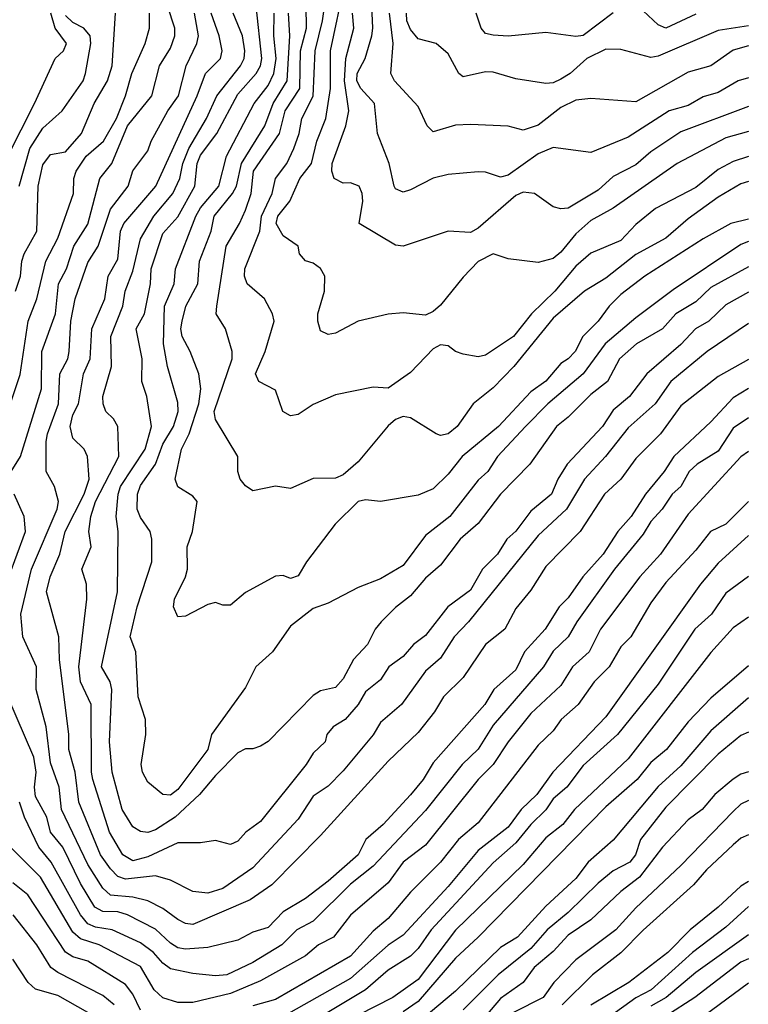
# Model space of a CAD drawing. Header units: metres. Extents: x -51132 to -49532, y -231222 to -229437.
# Tile 648 of 656: x -49580 to -49532, y -229929 to -229863. Entities that reach past the tile are written whole.
import ezdxf

# ---------------------------------------------------------------- set-up
doc = ezdxf.new("R2010")
doc.units = ezdxf.units.M
for name, color, linetype in [('CONTOUR_HALF', 8, 'Continuous'), ('CONTOUR_INDEX', 1, 'Continuous'), ('CONTOUR_INTER', 3, 'Continuous')]:
    doc.layers.add(name, color=color, linetype=linetype)

msp = doc.modelspace()

# ---------------------------------------------------------------- linework, layer by layer
at = {"layer": 'CONTOUR_HALF'}
for points, elevation in [([(-49531.58, -229870.629), (-49533.08, -229871.057), (-49536.313, -229872.759), (-49540.58, -229875.726), (-49542.08, -229876.545), (-49543.08, -229877.435), (-49544.08, -229878.662), (-49544.58, -229879.07), (-49545.58, -229879.349), (-49547.58, -229879.1), (-49548.58, -229878.77), (-49549.58, -229879.289), (-49550.58, -229880.316), (-49552.08, -229882.182), (-49552.58, -229882.601), (-49553.08, -229882.842), (-49554.58, -229882.69), (-49555.58, -229882.78), (-49557.58, -229883.251), (-49559.08, -229884.042), (-49559.58, -229884.143), (-49560.08, -229883.892), (-49560.265, -229883.259), (-49560.27, -229882.759), (-49559.811, -229881.259), (-49559.802, -229880.259), (-49560.08, -229879.755), (-49560.58, -229879.384), (-49561.08, -229879.232), (-49561.48, -229878.759), (-49561.58, -229878.256), (-49562.58, -229877.565), (-49563.047, -229876.759), (-49562.932, -229876.259), (-49562.122, -229875.259), (-49561.453, -229873.759), (-49560.692, -229872.759), (-49560.32, -229871.259), (-49559.733, -229869.759), (-49559.421, -229867.759), (-49559.421, -229865.259), (-49558.453, -229860.759)], 67.5), ([(-49531.58, -229873.953), (-49532.08, -229874.114), (-49533.58, -229874.991), (-49535.58, -229876.433), (-49537.08, -229877.731), (-49539.08, -229878.819), (-49541.08, -229880.398), (-49542.498, -229881.259), (-49544.58, -229883.059), (-49547.198, -229886.259), (-49548.58, -229887.686), (-49549.905, -229888.759), (-49550.978, -229890.259), (-49551.58, -229890.757), (-49552.08, -229890.865), (-49552.379, -229890.759), (-49554.08, -229889.684), (-49554.58, -229889.594), (-49555.08, -229889.792), (-49555.58, -229890.214), (-49557.58, -229892.612), (-49558.58, -229893.48), (-49559.08, -229893.71), (-49560.58, -229893.719), (-49562.08, -229894.382), (-49563.08, -229894.241), (-49564.58, -229894.537), (-49565.08, -229894.199), (-49565.441, -229893.759), (-49565.597, -229893.259), (-49565.587, -229892.259), (-49567.08, -229889.796), (-49567.176, -229889.259), (-49565.964, -229885.759), (-49565.966, -229885.259), (-49566.407, -229883.759), (-49567.038, -229882.759), (-49567, -229882.259), (-49566.364, -229878.259), (-49565.468, -229876.759), (-49565.08, -229875.863), (-49564.693, -229874.759), (-49564.55, -229873.259), (-49562.819, -229870.759), (-49562.437, -229869.259), (-49561.451, -229867.759), (-49561.405, -229865.259), (-49561.009, -229863.759), (-49561.043, -229862.259)], 66.5), ([(-49531.58, -229867.057), (-49532.257, -229867.259), (-49533.58, -229868.026), (-49534.58, -229868.326), (-49535.58, -229868.896), (-49536.852, -229869.259), (-49539.58, -229871.011), (-49542.08, -229872.017), (-49544.58, -229871.697), (-49545.58, -229872.103), (-49547.58, -229873.536), (-49548.08, -229873.655), (-49549.08, -229873.338), (-49549.58, -229873.311), (-49551.58, -229873.489), (-49552.58, -229873.732), (-49554.08, -229874.517), (-49554.58, -229874.66), (-49555.08, -229874.444), (-49555.166, -229874.259), (-49555.515, -229872.759), (-49556.29, -229870.759), (-49556.495, -229868.759), (-49557.403, -229867.759), (-49557.665, -229867.259), (-49557.644, -229866.759), (-49557.116, -229865.759), (-49556.669, -229864.259), (-49556.586, -229863.759), (-49556.657, -229862.259)], 68.5), ([(-49580.908, -229889.259), (-49580.08, -229886.793), (-49579.55, -229883.259), (-49578.982, -229881.759), (-49578.382, -229879.259), (-49577.58, -229877.733), (-49576.538, -229874.759), (-49576.513, -229873.759), (-49576.356, -229873.259), (-49575.688, -229872.259), (-49574.533, -229871.259), (-49573.668, -229869.759), (-49573.073, -229868.259), (-49572.661, -229866.759), (-49571.756, -229864.759), (-49571.469, -229863.759), (-49571.477, -229862.759)], 62.5), ([(-49580.153, -229874.259), (-49579.451, -229871.759), (-49578.58, -229870.413), (-49577.291, -229869.259), (-49575.89, -229867.259), (-49575.733, -229866.759), (-49575.39, -229864.759), (-49575.438, -229864.259), (-49575.848, -229863.759), (-49576.58, -229863.366), (-49577.08, -229862.896)], 61.5), ([(-49531.58, -229885.799), (-49533.58, -229886.923), (-49536.08, -229888.89), (-49537.438, -229890.759), (-49539.08, -229892.395), (-49540.071, -229893.759), (-49541.156, -229894.759), (-49542.788, -229897.259), (-49545.08, -229899.576), (-49546.08, -229901.145), (-49547.08, -229902.383), (-49547.802, -229903.759), (-49549.097, -229904.759), (-49550.58, -229906.959), (-49551.883, -229908.259), (-49552.482, -229909.259), (-49553.58, -229910.616), (-49555.58, -229912.542), (-49560.08, -229917.493), (-49563.323, -229920.759), (-49564.764, -229921.759), (-49568.58, -229923.407), (-49569.08, -229923.336), (-49569.58, -229923.078), (-49570.58, -229922.341), (-49571.58, -229921.826), (-49572.58, -229921.593), (-49574.08, -229921.451), (-49574.58, -229920.992), (-49575.58, -229919.419), (-49577.331, -229915.759), (-49577.503, -229914.259), (-49578.08, -229912.646), (-49578.369, -229910.259), (-49579.029, -229907.759), (-49578.999, -229906.259), (-49579.92, -229904.259), (-49580.046, -229902.759), (-49579.335, -229899.759), (-49577.637, -229895.759), (-49577.548, -229895.259), (-49577.807, -229894.259), (-49578.364, -229893.259), (-49578.353, -229891.259), (-49578.279, -229890.759), (-49577.54, -229888.759), (-49577.44, -229886.759), (-49576.922, -229885.759), (-49576.818, -229885.259), (-49576.71, -229883.259), (-49576.426, -229881.759), (-49575.58, -229879.345), (-49574.888, -229878.259), (-49574.08, -229875.788), (-49572.906, -229874.259), (-49572.58, -229873.243), (-49571.58, -229871.912), (-49571.354, -229871.259), (-49570.249, -229869.259), (-49569.54, -229868.259), (-49569.024, -229866.259), (-49568.318, -229864.759), (-49568.203, -229864.259), (-49568.468, -229862.759)], 63.5), ([(-49531.58, -229881.327), (-49533.08, -229882.168), (-49534.218, -229883.259), (-49535.091, -229883.759), (-49536.08, -229884.812), (-49538.347, -229886.759), (-49539.503, -229888.259), (-49540.58, -229889.177), (-49541.293, -229890.259), (-49543.654, -229892.759), (-49544.271, -229893.759), (-49544.691, -229894.759), (-49546.08, -229895.885), (-49547.08, -229897.221), (-49547.669, -229897.759), (-49548.301, -229898.759), (-49549.301, -229899.759), (-49550.08, -229901.157), (-49551.589, -229902.259), (-49553.08, -229904.16), (-49553.886, -229904.759), (-49554.58, -229905.579), (-49555.528, -229906.259), (-49556.08, -229907.114), (-49557.08, -229907.922), (-49557.575, -229908.759), (-49558.44, -229909.759), (-49559.246, -229910.259), (-49559.651, -229910.759), (-49559.761, -229911.259), (-49560.58, -229912.002), (-49561.047, -229912.759), (-49564.08, -229916.543), (-49565.048, -229917.259), (-49565.58, -229917.858), (-49566.08, -229918.074), (-49567.08, -229917.818), (-49568.08, -229917.964), (-49569.58, -229917.961), (-49571.58, -229918.896), (-49572.58, -229919.179), (-49573.248, -229918.759), (-49574.148, -229917.259), (-49575.246, -229913.759), (-49575.338, -229913.259), (-49575.352, -229908.759), (-49576.065, -229907.259), (-49576.186, -229906.259), (-49575.639, -229901.759), (-49575.68, -229900.759), (-49575.974, -229899.759), (-49575.371, -229898.259), (-49575.516, -229897.259), (-49575.394, -229896.259), (-49575.062, -229895.259), (-49573.519, -229892.259), (-49573.582, -229890.259), (-49573.875, -229889.759), (-49574.386, -229889.259), (-49574.56, -229888.759), (-49574.586, -229888.259), (-49574.016, -229886.259), (-49574.057, -229884.259), (-49573.26, -229882.259), (-49573.092, -229881.259), (-49572.58, -229879.925), (-49572.078, -229877.759), (-49571.179, -229876.259), (-49569.913, -229874.759), (-49569.452, -229873.759), (-49569.259, -229872.759), (-49568.846, -229871.759), (-49567.675, -229869.759), (-49566.983, -229868.259), (-49565.417, -229866.259), (-49565.16, -229865.759), (-49565.119, -229865.259), (-49565.287, -229864.259), (-49565.897, -229862.759)], 64.5), ([(-49531.58, -229877.953), (-49532.08, -229878.145), (-49536.58, -229881.154), (-49539.08, -229883.018), (-49541.121, -229884.759), (-49542.577, -229886.759), (-49544.938, -229888.759), (-49546.434, -229890.259), (-49548.286, -229892.259), (-49548.928, -229893.259), (-49549.58, -229893.83), (-49551.473, -229896.259), (-49553.08, -229897.511), (-49554.58, -229899.503), (-49556.08, -229900.389), (-49557.58, -229900.976), (-49559.58, -229902.027), (-49560.58, -229902.366), (-49562.08, -229903.544), (-49563.286, -229905.259), (-49564.391, -229906.259), (-49565.08, -229907.623), (-49567.349, -229910.759), (-49567.58, -229911.762), (-49569.58, -229914.417), (-49570.08, -229914.793), (-49570.58, -229914.763), (-49571.58, -229913.936), (-49571.951, -229913.259), (-49572.02, -229912.759), (-49571.717, -229910.759), (-49571.732, -229909.759), (-49572.238, -229908.259), (-49572.393, -229905.259), (-49572.756, -229904.259), (-49572.303, -229902.259), (-49571.317, -229899.259), (-49571.309, -229897.759), (-49571.424, -229897.259), (-49572.08, -229896.311), (-49572.294, -229895.759), (-49572.268, -229894.759), (-49572.08, -229894.198), (-49571.07, -229892.759), (-49570.58, -229891.444), (-49569.876, -229890.259), (-49569.554, -229889.259), (-49569.58, -229888.667), (-49570.268, -229886.259), (-49570.553, -229884.759), (-49570.471, -229882.259), (-49569.841, -229880.759), (-49569.734, -229879.759), (-49568.377, -229876.259), (-49568.08, -229875.712), (-49566.852, -229874.259), (-49566.356, -229872.259), (-49564.511, -229868.759), (-49563.58, -229867.566), (-49563.182, -229866.759), (-49563.03, -229865.759), (-49563.197, -229864.259), (-49563.166, -229862.759)], 65.5), ([(-49531.58, -229863.602), (-49533.58, -229863.897), (-49537.58, -229865.608), (-49538.08, -229865.696), (-49540.08, -229865.178), (-49541.08, -229865.154), (-49542.329, -229865.759), (-49543.453, -229866.759), (-49544.08, -229867.146), (-49544.58, -229867.376), (-49545.08, -229867.43), (-49547.08, -229867.121), (-49548.58, -229866.673), (-49549.08, -229866.644), (-49550.58, -229866.987), (-49550.861, -229866.759), (-49551.58, -229865.45), (-49552.374, -229864.759), (-49553.58, -229864.464), (-49554.08, -229863.845), (-49554.325, -229863.259), (-49554.349, -229862.759)], 69.5), ([(-49531.58, -229889.689), (-49532.58, -229890.362), (-49533.58, -229891.906), (-49534.998, -229892.759), (-49535.511, -229893.259), (-49536.08, -229894.256), (-49536.649, -229894.759), (-49537.31, -229895.759), (-49538.08, -229896.587), (-49538.58, -229897.424), (-49540.5, -229899.759), (-49543.013, -229903.259), (-49543.58, -229904.25), (-49544.58, -229905.215), (-49545.228, -229906.259), (-49548.58, -229910.139), (-49549.58, -229911.731), (-49550.639, -229912.759), (-49553.08, -229915.827), (-49556.58, -229919.515), (-49558.08, -229920.726), (-49560.58, -229923.185), (-49561.665, -229923.759), (-49562.668, -229924.759), (-49564.58, -229925.946), (-49566.322, -229926.759), (-49567.08, -229926.814), (-49568.58, -229926.664), (-49570.08, -229926.357), (-49570.58, -229925.984), (-49571.212, -229925.259), (-49572.08, -229924.625), (-49573.969, -229923.759), (-49575.08, -229923.578), (-49575.58, -229923.358), (-49576.08, -229922.762), (-49578.024, -229919.259), (-49578.845, -229918.259), (-49579.798, -229916.259), (-49580.128, -229915.259)], 62.5), ([(-49531.58, -229895.246), (-49533.076, -229896.759), (-49534.096, -229897.259), (-49535.08, -229898.5), (-49537.08, -229900.651), (-49538.08, -229901.992), (-49539.402, -229904.259), (-49540.08, -229904.932), (-49540.862, -229906.259), (-49541.841, -229907.259), (-49542.924, -229908.759), (-49544.043, -229909.759), (-49544.58, -229910.527), (-49545.58, -229911.477), (-49549.58, -229916.645), (-49550.88, -229917.759), (-49552.08, -229919.251), (-49554.08, -229921.246), (-49555.58, -229923.012), (-49556.58, -229923.847), (-49558.08, -229925.521), (-49563.08, -229928.39), (-49564.58, -229928.824)], 61.5), ([(-49531.58, -229900.234), (-49533.08, -229901.363), (-49534.038, -229902.759), (-49535.143, -229903.759), (-49537.58, -229907.421), (-49540.287, -229910.759), (-49542.58, -229912.825), (-49543.669, -229914.259), (-49544.58, -229915.045), (-49545.08, -229915.779), (-49546.08, -229916.754), (-49547.08, -229917.972), (-49548.58, -229919.308), (-49552.719, -229923.759), (-49553.58, -229925.009), (-49554.08, -229925.512), (-49555.58, -229926.438), (-49557.08, -229927.748), (-49560.08, -229929.547)], 60.5), ([(-49531.58, -229906.183), (-49534.08, -229908.331), (-49535.58, -229909.913), (-49537.028, -229911.759), (-49538.08, -229912.621), (-49538.993, -229913.759), (-49541.08, -229915.567), (-49549.588, -229924.259), (-49551.08, -229925.641), (-49553.58, -229928.533), (-49554.58, -229929.22)], 59.5), ([(-49531.58, -229910.597), (-49532.08, -229910.834), (-49533.58, -229912.073), (-49537.08, -229915.59), (-49538.775, -229917.759), (-49539.091, -229918.759), (-49539.475, -229919.259), (-49540.58, -229919.825), (-49541.58, -229920.649), (-49543.58, -229922.602), (-49544.979, -229923.759), (-49546.08, -229924.995), (-49548.246, -229926.759), (-49550.58, -229929.076)], 58.5), ([(-49531.58, -229915.144), (-49532.08, -229915.406), (-49532.58, -229915.878), (-49536.08, -229919.475), (-49539.08, -229922.288), (-49540.414, -229923.759), (-49543.08, -229925.749), (-49544.533, -229927.259), (-49545.243, -229928.259), (-49547.223, -229929.259)], 57.5), ([(-49572.08, -229929.108), (-49572.58, -229928.051), (-49573.08, -229927.409), (-49575.58, -229925.855), (-49576.58, -229925.551), (-49577.08, -229925.253), (-49579.58, -229921.439), (-49580.58, -229920.635)], 61.5), ([(-49531.58, -229920.543), (-49532.08, -229920.844), (-49533.598, -229922.259), (-49535.46, -229923.759), (-49536.953, -229925.259), (-49539.545, -229927.259), (-49542.08, -229928.78)], 56.5), ([(-49531.58, -229924.1), (-49535.08, -229926.606), (-49537.05, -229928.259), (-49538.08, -229928.852)], 55.5), ([(-49575.58, -229929.253), (-49577.58, -229928.135), (-49579.08, -229927.716), (-49579.561, -229927.259), (-49580.58, -229925.708)], 60.5), ([(-49531.58, -229927.318), (-49536.912, -229931.259)], 54.5)]:
    msp.add_lwpolyline(points, dxfattribs=dict(at, elevation=elevation))
at = {"layer": 'CONTOUR_INDEX'}
for points, elevation in [([(-49531.58, -229879.625), (-49534.08, -229881.011), (-49535.08, -229881.969), (-49536.421, -229882.759), (-49537.288, -229883.759), (-49539.022, -229884.759), (-49540.163, -229885.759), (-49540.957, -229887.259), (-49542.08, -229888.139), (-49543.58, -229889.643), (-49544.361, -229890.259), (-49546.133, -229892.759), (-49548.081, -229894.759), (-49549.58, -229896.725), (-49550.776, -229897.759), (-49552.08, -229899.487), (-49553.08, -229900.354), (-49554.08, -229901.526), (-49555.08, -229902.297), (-49556.039, -229903.259), (-49556.437, -229903.759), (-49556.949, -229904.759), (-49557.876, -229905.759), (-49558.58, -229907.056), (-49559.08, -229907.624), (-49560.08, -229907.847), (-49560.58, -229908.158), (-49563.58, -229911.218), (-49564.08, -229911.539), (-49564.58, -229911.712), (-49565.08, -229911.722), (-49565.58, -229911.984), (-49567.08, -229913.484), (-49568.139, -229914.759), (-49569.775, -229916.259), (-49571.08, -229917.108), (-49571.58, -229917.277), (-49572.08, -229917.222), (-49572.58, -229916.902), (-49573.295, -229915.759), (-49573.972, -229913.259), (-49574.133, -229911.259), (-49573.975, -229907.759), (-49574.101, -229907.259), (-49574.669, -229906.259), (-49573.612, -229901.259), (-49573.573, -229897.259), (-49573.703, -229896.259), (-49573.569, -229894.759), (-49573.409, -229894.259), (-49571.768, -229891.759), (-49571.336, -229890.259), (-49571.663, -229888.259), (-49571.984, -229887.259), (-49571.969, -229885.759), (-49572.358, -229883.759), (-49571.808, -229882.759), (-49571.413, -229880.759), (-49571.355, -229879.759), (-49570.58, -229877.424), (-49569.58, -229876.295), (-49568.463, -229874.259), (-49568.297, -229872.759), (-49568.08, -229872.211), (-49566.997, -229870.759), (-49565.58, -229868.141), (-49564.365, -229866.759), (-49564.078, -229866.259), (-49564, -229865.759), (-49564.374, -229862.259)], 65), ([(-49535.08, -229862.827), (-49537.08, -229863.759), (-49537.58, -229863.524), (-49538.58, -229862.6)], 70), ([(-49540.58, -229862.73), (-49542.58, -229864.229), (-49543.08, -229864.295), (-49545.08, -229864.027), (-49547.58, -229864.27), (-49548.58, -229864.223), (-49549.08, -229864.104), (-49549.368, -229863.759), (-49549.706, -229862.759)], 70), ([(-49531.58, -229902.96), (-49532.58, -229903.651), (-49534.08, -229905.297), (-49539.58, -229912.372), (-49543.157, -229915.759), (-49543.942, -229916.759), (-49545.08, -229917.648), (-49546.58, -229919.423), (-49551.08, -229923.786), (-49553.58, -229927.065), (-49555.266, -229928.259), (-49557.58, -229929.433)], 60), ([(-49531.58, -229925.693), (-49532.08, -229925.923), (-49535.135, -229928.259), (-49537.08, -229929.515)], 55)]:
    msp.add_lwpolyline(points, dxfattribs=dict(at, elevation=elevation))
at = {"layer": 'CONTOUR_INTER'}
for points, elevation in [([(-49531.58, -229872.279), (-49532.58, -229872.616), (-49533.58, -229873.156), (-49535.08, -229874.352), (-49537.759, -229875.759), (-49539.08, -229876.824), (-49540.08, -229877.889), (-49542.08, -229878.731), (-49543.08, -229879.597), (-49544.482, -229881.259), (-49546.021, -229882.759), (-49547.218, -229884.259), (-49549.08, -229885.517), (-49549.58, -229885.626), (-49550.58, -229885.439), (-49551.08, -229885.261), (-49551.58, -229884.893), (-49552.08, -229884.819), (-49552.58, -229885.095), (-49554.08, -229886.671), (-49555.58, -229887.701), (-49556.58, -229887.643), (-49559.08, -229888.151), (-49560.58, -229888.794), (-49561.58, -229889.469), (-49562.08, -229889.543), (-49562.596, -229889.259), (-49563.08, -229887.841), (-49564.194, -229887.259), (-49564.414, -229886.759), (-49563.767, -229885.259), (-49563.173, -229883.259), (-49563.276, -229882.759), (-49563.813, -229881.759), (-49564.959, -229880.759), (-49565.135, -229880.259), (-49565.13, -229879.759), (-49564.123, -229877.259), (-49564.003, -229876.259), (-49563.31, -229874.759), (-49563.071, -229873.759), (-49562.33, -229872.759), (-49561.851, -229871.759), (-49561.501, -229870.759), (-49561.331, -229869.759), (-49560.58, -229868.265), (-49560.431, -229865.259), (-49559.941, -229863.259), (-49559.586, -229860.759)], 67), ([(-49580.687, -229893.259), (-49580.078, -229892.259), (-49578.662, -229887.759), (-49578.645, -229885.259), (-49577.737, -229882.759), (-49577.536, -229880.759), (-49577.012, -229879.759), (-49576.505, -229878.259), (-49575.58, -229876.802), (-49574.794, -229873.759), (-49573.983, -229872.759), (-49572.944, -229870.259), (-49571.323, -229868.259), (-49570.818, -229866.259), (-49570.08, -229865.078), (-49569.789, -229864.259), (-49569.776, -229863.759), (-49570.279, -229862.259)], 63), ([(-49580.922, -229872.259), (-49579.13, -229868.759), (-49577.767, -229865.759), (-49577.211, -229865.259), (-49576.995, -229864.759), (-49577.753, -229863.759), (-49578.043, -229862.759)], 61), ([(-49580.407, -229881.259), (-49580.059, -229880.259), (-49579.985, -229879.259), (-49579.832, -229878.759), (-49578.971, -229877.259), (-49578.894, -229874.259), (-49578.58, -229872.854), (-49578.08, -229872.146), (-49577.08, -229871.97), (-49576.011, -229870.759), (-49575.154, -229868.759), (-49574.263, -229867.259), (-49573.951, -229866.259), (-49573.73, -229862.759)], 62), ([(-49531.58, -229883.405), (-49534.33, -229885.259), (-49536.749, -229887.259), (-49537.795, -229888.759), (-49539.58, -229890.356), (-49541.096, -229892.259), (-49542.504, -229893.759), (-49543.689, -229895.759), (-49545.58, -229897.525), (-49550.212, -229903.259), (-49551.167, -229904.259), (-49552.08, -229905.689), (-49553.08, -229906.54), (-49554.681, -229908.759), (-49556.08, -229909.956), (-49556.58, -229910.776), (-49558.58, -229913.175), (-49559.58, -229914.19), (-49560.58, -229914.862), (-49561.58, -229916.386), (-49564.58, -229919.629), (-49566.58, -229921.002), (-49567.58, -229921.328), (-49568.58, -229921.212), (-49570.08, -229920.451), (-49571.08, -229920.174), (-49573.08, -229920.397), (-49573.58, -229920.205), (-49574.08, -229919.711), (-49574.737, -229918.759), (-49576.193, -229915.259), (-49576.417, -229913.259), (-49576.852, -229911.759), (-49576.847, -229910.759), (-49577.473, -229905.759), (-49577.507, -229904.259), (-49578.341, -229901.259), (-49578.095, -229900.259), (-49577.441, -229898.759), (-49577.087, -229897.259), (-49575.827, -229894.759), (-49575.504, -229893.759), (-49575.607, -229892.259), (-49575.831, -229891.759), (-49576.58, -229891.045), (-49576.767, -229890.259), (-49576.58, -229889.474), (-49576.206, -229888.759), (-49575.864, -229886.759), (-49575.427, -229885.759), (-49575.325, -229883.759), (-49574.442, -229881.759), (-49574.219, -229880.259), (-49573.58, -229879.121), (-49573.397, -229877.259), (-49573.18, -229876.759), (-49571.056, -229874.259), (-49568.29, -229868.259), (-49567.736, -229866.759), (-49566.746, -229865.759), (-49566.639, -229865.259), (-49566.829, -229864.259), (-49567.37, -229862.759)], 64), ([(-49531.58, -229876.467), (-49532.753, -229876.759), (-49534.58, -229877.78), (-49538.471, -229880.259), (-49540.08, -229881.468), (-49540.858, -229882.259), (-49541.575, -229883.259), (-49542.599, -229884.259), (-49543.124, -229885.259), (-49543.58, -229885.75), (-49544.08, -229886.07), (-49545.08, -229887.247), (-49546.08, -229887.96), (-49548.219, -229890.259), (-49550.637, -229892.259), (-49551.58, -229893.437), (-49552.58, -229894.411), (-49553.58, -229894.822), (-49556.08, -229895.251), (-49557.08, -229895.131), (-49557.58, -229895.261), (-49559.099, -229896.759), (-49561.019, -229899.259), (-49561.58, -229900.205), (-49562.08, -229900.37), (-49562.58, -229900.183), (-49563.08, -229900.226), (-49565.08, -229901.299), (-49566.08, -229902.141), (-49566.58, -229902.161), (-49567.08, -229901.981), (-49567.58, -229902.102), (-49569.08, -229902.883), (-49569.58, -229902.939), (-49569.867, -229902.259), (-49569.8, -229901.759), (-49569.066, -229900.259), (-49568.951, -229899.759), (-49568.96, -229898.259), (-49568.617, -229897.259), (-49568.304, -229895.259), (-49568.58, -229894.889), (-49569.58, -229894.279), (-49569.767, -229893.759), (-49569.336, -229891.759), (-49568.833, -229890.759), (-49568.199, -229888.759), (-49568.063, -229887.759), (-49568.194, -229886.759), (-49568.755, -229885.259), (-49569.309, -229884.259), (-49569.391, -229883.759), (-49569.309, -229883.259), (-49569.063, -229882.259), (-49568.246, -229880.759), (-49568.149, -229879.259), (-49567.366, -229877.259), (-49567.165, -229876.259), (-49565.935, -229874.759), (-49565.674, -229874.259), (-49565.347, -229872.759), (-49563.798, -229870.259), (-49563.246, -229868.759), (-49562.31, -229867.259), (-49562.135, -229864.259), (-49562.21, -229862.759)], 66), ([(-49531.58, -229868.951), (-49536.08, -229870.65), (-49538.08, -229871.978), (-49539.08, -229872.854), (-49540.58, -229873.621), (-49541.58, -229874.538), (-49543.58, -229875.728), (-49544.08, -229875.772), (-49544.58, -229875.629), (-49545.833, -229874.759), (-49546.58, -229874.654), (-49547.08, -229874.879), (-49549.58, -229877.063), (-49550.08, -229877.338), (-49551.58, -229877.261), (-49554.58, -229878.261), (-49555.08, -229878.197), (-49557.506, -229876.759), (-49557.267, -229875.259), (-49557.308, -229874.759), (-49557.514, -229874.259), (-49558.08, -229874.036), (-49558.58, -229874.055), (-49559.168, -229873.759), (-49559.334, -229873.259), (-49559.31, -229872.759), (-49558.391, -229870.259), (-49558.195, -229869.259), (-49558.488, -229867.259), (-49558.39, -229865.759), (-49557.87, -229863.759), (-49557.958, -229862.759)], 68), ([(-49531.58, -229864.929), (-49532.58, -229865.205), (-49534.08, -229866.248), (-49535.58, -229866.671), (-49539.08, -229868.654), (-49542.08, -229868.428), (-49543.08, -229868.546), (-49544.08, -229869.019), (-49545.58, -229870.193), (-49546.58, -229870.547), (-49547.58, -229870.261), (-49550.08, -229870.149), (-49551.08, -229870.214), (-49552.58, -229870.65), (-49552.968, -229870.259), (-49553.58, -229868.955), (-49555.161, -229867.259), (-49555.392, -229866.759), (-49555.235, -229864.759), (-49555.483, -229862.759)], 69), ([(-49531.58, -229887.721), (-49532.58, -229888.356), (-49534.08, -229889.955), (-49536.548, -229892.259), (-49537.198, -229893.259), (-49538.437, -229894.759), (-49539.377, -229896.259), (-49540.28, -229897.259), (-49541.251, -229898.759), (-49542.614, -229900.259), (-49543.58, -229901.653), (-49544.183, -229902.259), (-49545.119, -229903.759), (-49546.486, -229905.259), (-49547.08, -229906.455), (-49548.527, -229907.759), (-49549.126, -229908.759), (-49552.58, -229912.64), (-49553.242, -229913.759), (-49554.08, -229914.785), (-49555.916, -229916.759), (-49557.06, -229917.759), (-49557.579, -229918.759), (-49559.58, -229920.525), (-49561.08, -229921.68), (-49562.58, -229922.562), (-49563.58, -229923.597), (-49564.58, -229923.918), (-49565.58, -229924.458), (-49567.58, -229924.945), (-49569.08, -229925.042), (-49569.58, -229924.952), (-49570.08, -229924.646), (-49571.08, -229923.709), (-49572.937, -229922.759), (-49573.58, -229922.569), (-49574.58, -229922.541), (-49575.118, -229922.259), (-49576.08, -229920.673), (-49577.249, -229918.259), (-49578.077, -229917.259), (-49578.316, -229916.259), (-49579.08, -229914.891), (-49579.146, -229914.259), (-49579.029, -229913.259), (-49579.178, -229912.259), (-49580.912, -229908.259)], 63), ([(-49531.58, -229891.93), (-49532.08, -229892.28), (-49535.58, -229896.095), (-49537.442, -229898.759), (-49538.802, -229900.259), (-49541.438, -229903.759), (-49542.179, -229905.259), (-49543.298, -229906.259), (-49544.08, -229907.498), (-49546.08, -229909.354), (-49547.58, -229911.251), (-49548.57, -229912.759), (-49549.58, -229913.759), (-49553.08, -229918.119), (-49554.577, -229919.259), (-49555.58, -229920.637), (-49558.08, -229922.774), (-49559.216, -229924.259), (-49560.213, -229924.759), (-49561.08, -229925.493), (-49564.08, -229927.163), (-49566.08, -229927.995), (-49568.58, -229928.6), (-49569.58, -229928.597), (-49570.58, -229928.288), (-49571.159, -229927.759), (-49572.08, -229926.203), (-49574.824, -229924.759), (-49576.08, -229924.356), (-49576.58, -229923.922), (-49578.729, -229920.259), (-49580.731, -229918.259)], 62), ([(-49580.843, -229900.259), (-49579.731, -229897.259), (-49579.822, -229896.259), (-49580.49, -229894.759)], 63), ([(-49531.58, -229897.519), (-49533.58, -229899.351), (-49534.764, -229900.759), (-49541.08, -229909.592), (-49544.604, -229913.259), (-49545.676, -229914.759), (-49546.703, -229915.759), (-49547.58, -229916.919), (-49549.58, -229918.481), (-49551.58, -229920.882), (-49554.58, -229924.107), (-49555.58, -229924.776), (-49558.08, -229926.998), (-49563.08, -229929.816)], 61), ([(-49531.58, -229908.326), (-49534.08, -229910.522), (-49536.08, -229912.844), (-49537.58, -229914.224), (-49540.58, -229917.803), (-49542.244, -229919.259), (-49543.08, -229920.353), (-49545.08, -229922.179), (-49546.966, -229924.259), (-49548.08, -229924.935), (-49551.08, -229927.841), (-49554.558, -229930.759)], 59), ([(-49531.58, -229913.245), (-49532.08, -229913.397), (-49532.58, -229913.731), (-49533.821, -229914.759), (-49534.659, -229915.759), (-49535.58, -229916.45), (-49537.299, -229918.259), (-49538.832, -229920.259), (-49540.08, -229921.199), (-49542.08, -229923.091), (-49543.58, -229924.113), (-49544.58, -229925.211), (-49545.857, -229926.259), (-49546.58, -229927.275), (-49548.08, -229928.337), (-49549.08, -229929.502)], 58), ([(-49531.58, -229917.428), (-49532.08, -229917.669), (-49532.58, -229918.114), (-49534.358, -229919.759), (-49535.222, -229920.759), (-49538.58, -229923.786), (-49540.08, -229925.296), (-49541.963, -229926.759), (-49543.991, -229928.759)], 57), ([(-49531.58, -229922.219), (-49533.08, -229923.585), (-49535.3, -229925.259), (-49538.044, -229927.759), (-49539.08, -229928.287), (-49542.58, -229930.815)], 56), ([(-49573.826, -229928.759), (-49574.58, -229928.132), (-49577.58, -229926.604), (-49578.049, -229926.259), (-49578.972, -229924.759), (-49580.547, -229922.759)], 61)]:
    msp.add_lwpolyline(points, dxfattribs=dict(at, elevation=elevation))

doc.saveas('drawing.dxf')
